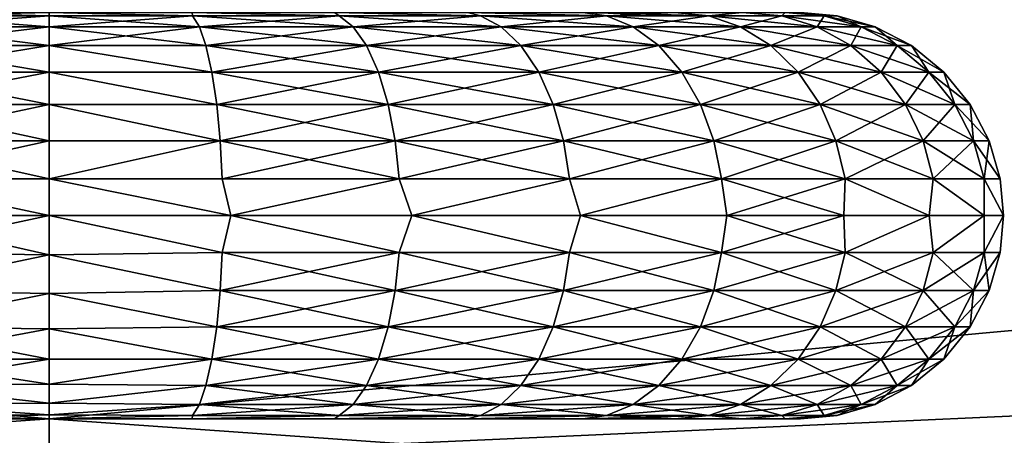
# Model space of a CAD drawing. Header units: centimetres. Extents: x 5.1 to 15.2, y -4.3 to 23.2.
# Tile 391 of 656: x 10.153 to 10.395, y -4.148 to -4.046. Entities that reach past the tile are written whole.
import ezdxf

# ---------------------------------------------------------------- set-up
doc = ezdxf.new("R2010")
doc.units = ezdxf.units.CM
doc.layers.add('199', color=7, linetype='Continuous', true_color=0x99e4b8)
doc.layers.add('204', color=7, linetype='Continuous', true_color=0x99e4b8)

msp = doc.modelspace()

# ---------------------------------------------------------------- meshes
at = {"layer": '199', "color": 7, "true_color": 0xf0f0f0}
mesh = msp.add_polyface(dxfattribs=at)
corners = [(12.85774, -3.34032, 32.523), (12.42432, -3.59317, 28.023), (12.42432, -3.59317, 32.523), (12.85775, -3.34032, 28.023), (13.26737, -3.04135, 32.523), (13.26737, -3.04135, 28.023), (13.64604, -2.69997, 32.523), (12.93983, -3.46587, 28.023), (13.36191, -3.15781, 32.523), (12.93983, -3.46587, 32.523), (13.36192, -3.15781, 28.023), (13.7521, -2.80604, 32.523), (12.85775, -3.34032, 28.023), (12.93983, -3.46587, 28.023), (12.42432, -3.59317, 28.023), (13.36192, -3.15781, 28.023), (13.26737, -3.04135, 28.023), (13.7521, -2.80604, 28.023), (13.26737, -3.04135, 32.523), (13.36191, -3.15781, 32.523), (13.64604, -2.69997, 32.523), (12.93983, -3.46587, 32.523), (12.85774, -3.34032, 32.523), (12.49322, -3.72642, 32.523), (12.86322, -3.34869, 28.223), (12.42892, -3.60206, 28.323), (12.42892, -3.60206, 28.223), (12.86322, -3.34869, 28.323), (13.27367, -3.04912, 28.223), (13.27367, -3.04912, 28.323), (13.65311, -2.70704, 28.223), (10.16, -3.01393, 28.323), (10.85146, -2.95049, 28.223), (10.16, -3.01393, 28.223), (10.85146, -2.95049, 28.323), (11.55876, -2.74713, 28.223), (11.55876, -2.74713, 28.323), (12.2394, -2.39452, 28.223), (12.2394, -2.39452, 28.323), (12.847, -1.90094, 28.223), (12.847, -1.90094, 28.323), (13.34058, -1.29333, 28.223), (13.34058, -1.29333, 28.323), (13.6932, -0.61269, 28.223), (10.85146, -2.95049, 28.223), (10.60388, -4.13395, 28.223), (10.16, -3.01393, 28.223), (11.55876, -2.74713, 28.223), (11.51928, -3.96324, 28.223), (11.97839, -3.80709, 28.223), (12.42892, -3.60206, 28.223), (12.2394, -2.39452, 28.223), (12.86322, -3.34869, 28.223), (13.27367, -3.04912, 28.223), (12.847, -1.90094, 28.223), (13.65311, -2.70704, 28.223), (13.34058, -1.29333, 28.223), (13.99518, -2.32761, 28.223), (12.847, -1.90094, 28.323), (13.99518, -2.32761, 28.323), (13.34058, -1.29333, 28.323), (13.27367, -3.04912, 28.323), (13.65311, -2.70704, 28.323), (12.2394, -2.39452, 28.323), (12.86322, -3.34869, 28.323), (12.42892, -3.60206, 28.323), (11.55876, -2.74713, 28.323), (11.97839, -3.80709, 28.323), (11.51928, -3.96324, 28.323), (10.85146, -2.95049, 28.323), (10.16, -3.01393, 28.323), (10.60388, -4.13395, 28.323)]
mesh.append_faces([[corners[k] for k in face] for face in [(0, 1, 2), (0, 3, 1), (4, 3, 0), (4, 5, 3), (6, 5, 4), (7, 8, 9), (10, 8, 7), (10, 11, 8), (12, 13, 14), (12, 15, 13), (16, 15, 12), (16, 17, 15), (18, 19, 20), (18, 21, 19), (22, 21, 18), (22, 23, 21), (24, 25, 26), (24, 27, 25), (28, 27, 24), (28, 29, 27), (30, 29, 28), (31, 32, 33), (34, 32, 31), (34, 35, 32), (36, 35, 34), (36, 37, 35), (38, 37, 36), (38, 39, 37), (40, 39, 38), (40, 41, 39), (42, 41, 40), (42, 43, 41), (44, 45, 46), (47, 48, 44), (47, 49, 48), (47, 50, 49), (51, 50, 47), (51, 52, 50), (51, 53, 52), (54, 53, 51), (54, 55, 53), (56, 57, 54), (58, 59, 60), (58, 61, 62), (63, 61, 58), (63, 64, 61), (63, 65, 64), (66, 65, 63), (66, 67, 65), (66, 68, 67), (69, 68, 66), (70, 71, 69)]], dxfattribs={"color": 7})
mesh = msp.add_polyface(dxfattribs=at)
corners = [(9.23563, -4.20912, 32.523), (10.16, -4.29393, 28.023), (10.16, -4.29393, 32.523), (8.7622, -4.09784, 28.023), (8.29008, -3.93726, 32.523), (8.29008, -3.93726, 28.023), (8.7622, -4.09784, 32.523), (9.23563, -4.20912, 28.023), (8.34529, -3.79779, 28.023), (8.7622, -4.09784, 28.023), (8.29008, -3.93726, 28.023), (8.80347, -3.95363, 28.023), (9.23563, -4.20912, 28.023), (9.26292, -4.06163, 28.023), (10.16, -4.29393, 28.023), (10.16, -4.14393, 28.023), (10.16, -4.14393, 32.523), (9.23563, -4.20912, 32.523), (10.16, -4.29393, 32.523), (9.26292, -4.06163, 32.523), (8.7622, -4.09784, 32.523), (8.80347, -3.95363, 32.523), (8.29008, -3.93726, 32.523), (8.34529, -3.79779, 32.523), (9.26292, -4.06163, 28.023), (10.16, -4.14393, 32.523), (10.16, -4.14393, 28.023), (8.80347, -3.95363, 32.523), (8.34529, -3.79779, 28.023), (8.34529, -3.79779, 32.523), (8.80347, -3.95363, 28.023), (9.26292, -4.06163, 32.523), (9.71612, -4.13395, 28.323), (10.16, -4.15393, 28.223), (10.16, -4.15393, 28.323), (8.34161, -3.80709, 28.223), (8.80072, -3.96324, 28.323), (8.34161, -3.80709, 28.323), (8.80072, -3.96324, 28.223), (9.2611, -4.07146, 28.223), (9.2611, -4.07146, 28.323), (9.71612, -4.13395, 28.223), (8.76124, -2.74713, 28.223), (8.34161, -3.80709, 28.223), (7.89108, -3.60206, 28.223), (8.80072, -3.96324, 28.223), (9.46854, -2.95049, 28.223), (9.2611, -4.07146, 28.223), (9.71612, -4.13395, 28.223), (10.16, -3.01393, 28.223), (10.16, -4.15393, 28.223), (10.16, -3.01393, 28.323), (9.71612, -4.13395, 28.323), (10.16, -4.15393, 28.323), (9.46854, -2.95049, 28.323), (9.2611, -4.07146, 28.323), (8.80072, -3.96324, 28.323), (8.76124, -2.74713, 28.323), (8.34161, -3.80709, 28.323), (7.89108, -3.60206, 28.323), (8.0806, -2.39452, 28.323), (9.46854, -2.95049, 28.223), (10.16, -3.01393, 28.323), (10.16, -3.01393, 28.223), (8.76124, -2.74713, 28.323), (8.76124, -2.74713, 28.223), (8.0806, -2.39452, 28.323), (9.46854, -2.95049, 28.323)]
mesh.append_faces([[corners[k] for k in face] for face in [(0, 1, 2), (3, 4, 5), (3, 6, 4), (7, 6, 3), (7, 0, 6), (1, 0, 7), (8, 9, 10), (11, 9, 8), (11, 12, 9), (13, 12, 11), (13, 14, 12), (15, 14, 13), (16, 17, 18), (19, 17, 16), (19, 20, 17), (21, 20, 19), (21, 22, 20), (23, 22, 21), (24, 25, 26), (27, 28, 29), (27, 30, 28), (31, 30, 27), (31, 24, 30), (25, 24, 31), (32, 33, 34), (35, 36, 37), (38, 36, 35), (39, 36, 38), (39, 40, 36), (41, 40, 39), (41, 32, 40), (33, 32, 41), (42, 43, 44), (42, 45, 43), (46, 45, 42), (46, 47, 45), (46, 48, 47), (49, 48, 46), (49, 50, 48), (51, 52, 53), (54, 52, 51), (54, 55, 52), (54, 56, 55), (57, 56, 54), (57, 58, 56), (57, 59, 58), (60, 59, 57), (61, 62, 63), (64, 65, 66), (64, 61, 65), (67, 61, 64), (62, 61, 67)]], dxfattribs={"color": 7})
mesh = msp.add_polyface(dxfattribs=at)
corners = [(11.05708, -4.06163, 32.523), (10.16, -4.14393, 28.023), (10.16, -4.14393, 32.523), (11.05708, -4.06163, 28.023), (11.51653, -3.95363, 32.523), (11.51653, -3.95363, 28.023), (11.97471, -3.79779, 32.523), (11.97471, -3.79779, 28.023), (12.42432, -3.59317, 32.523), (12.42432, -3.59317, 28.023), (11.08437, -4.20912, 28.023), (10.16, -4.29393, 32.523), (10.16, -4.29393, 28.023), (11.08437, -4.20912, 32.523), (11.55781, -4.09784, 28.023), (11.5578, -4.09784, 32.523), (12.02992, -3.93726, 32.523), (12.02992, -3.93726, 28.023), (12.49322, -3.72642, 32.523), (12.49322, -3.72642, 28.023), (12.93983, -3.46587, 32.523), (12.93983, -3.46587, 28.023), (12.49322, -3.72642, 28.023), (11.97471, -3.79779, 28.023), (12.42432, -3.59317, 28.023), (12.93983, -3.46587, 28.023), (10.16, -4.14393, 28.023), (11.08437, -4.20912, 28.023), (10.16, -4.29393, 28.023), (11.05708, -4.06163, 28.023), (11.55781, -4.09784, 28.023), (11.51653, -3.95363, 28.023), (12.02992, -3.93726, 28.023), (12.42432, -3.59317, 32.523), (12.49322, -3.72642, 32.523), (12.85774, -3.34032, 32.523), (12.02992, -3.93726, 32.523), (11.97471, -3.79779, 32.523), (11.5578, -4.09784, 32.523), (11.51653, -3.95363, 32.523), (11.08437, -4.20912, 32.523), (11.05708, -4.06163, 32.523), (10.16, -4.29393, 32.523), (10.16, -4.14393, 32.523), (10.60388, -4.13395, 28.223), (10.16, -4.15393, 28.323), (10.16, -4.15393, 28.223), (10.60388, -4.13395, 28.323), (11.0589, -4.07146, 28.223), (11.0589, -4.07146, 28.323), (11.51928, -3.96324, 28.223), (11.51928, -3.96324, 28.323), (11.97839, -3.80709, 28.223), (11.97839, -3.80709, 28.323), (12.42892, -3.60206, 28.223), (12.42892, -3.60206, 28.323), (10.16, -3.01393, 28.223), (10.60388, -4.13395, 28.223), (10.16, -4.15393, 28.223), (10.85146, -2.95049, 28.223), (11.0589, -4.07146, 28.223), (11.51928, -3.96324, 28.223), (10.85146, -2.95049, 28.323), (11.0589, -4.07146, 28.323), (11.51928, -3.96324, 28.323), (10.60388, -4.13395, 28.323), (10.16, -3.01393, 28.323), (10.16, -4.15393, 28.323)]
mesh.append_faces([[corners[k] for k in face] for face in [(0, 1, 2), (0, 3, 1), (4, 3, 0), (4, 5, 3), (6, 5, 4), (6, 7, 5), (8, 7, 6), (8, 9, 7), (10, 11, 12), (10, 13, 11), (14, 13, 10), (14, 15, 13), (14, 16, 15), (17, 16, 14), (17, 18, 16), (19, 18, 17), (19, 20, 18), (21, 20, 19), (22, 23, 24), (24, 25, 22), (26, 27, 28), (29, 27, 26), (29, 30, 27), (31, 30, 29), (31, 32, 30), (23, 32, 31), (23, 22, 32), (33, 34, 35), (33, 36, 34), (37, 36, 33), (37, 38, 36), (39, 38, 37), (39, 40, 38), (41, 40, 39), (41, 42, 40), (43, 42, 41), (44, 45, 46), (44, 47, 45), (48, 47, 44), (48, 49, 47), (50, 49, 48), (50, 51, 49), (52, 51, 50), (52, 53, 51), (54, 53, 52), (54, 55, 53), (56, 57, 58), (59, 60, 57), (59, 61, 60), (62, 63, 64), (62, 65, 63), (66, 67, 65)]], dxfattribs={"color": 7})
at = {"layer": '204', "color": 254, "true_color": 0xcad1ee}
mesh = msp.add_polyface(dxfattribs=at)
corners = [(10.16, -4.04477, 31.9289), (10.19701, -4.04744, 31.92299), (10.16, -4.04744, 31.9196), (10.19532, -4.04477, 31.93214), (10.16, -4.04393, 31.938), (10.19526, -4.04393, 31.94139), (10.23145, -4.04477, 31.94253), (10.2303, -4.04393, 31.95188), (10.26621, -4.04477, 31.96054), (10.26301, -4.04393, 31.96934), (10.29725, -4.04477, 31.98575), (10.26301, -4.04393, 32.27667), (10.26621, -4.04477, 32.28546), (10.29725, -4.04477, 32.26025), (10.2303, -4.04393, 32.29412), (10.23145, -4.04477, 32.30347), (10.19526, -4.04393, 32.30461), (10.19532, -4.04477, 32.31386), (10.16, -4.04393, 32.308), (10.16, -4.04477, 32.3171), (10.16, -4.04744, 32.3264), (10.19701, -4.04744, 32.32301), (10.23487, -4.04744, 31.93388), (10.27131, -4.04744, 31.95275), (10.27131, -4.04744, 32.29325), (10.23487, -4.04744, 32.31213), (10.23817, -4.05208, 32.32045), (10.12468, -4.04477, 32.31386), (10.16, -4.04393, 32.308), (10.12634, -4.04393, 32.30491), (10.16, -4.04477, 32.3171), (10.12299, -4.04744, 32.32301), (10.16, -4.04744, 32.3264), (10.12136, -4.05208, 32.33182), (10.16, -4.04477, 31.9289), (10.12634, -4.04393, 31.94109), (10.16, -4.04393, 31.938), (10.12299, -4.04744, 31.92299), (10.16, -4.04744, 31.9196), (10.16, -4.05208, 31.91064), (10.12468, -4.04477, 31.93214)]
mesh.append_faces([[corners[k] for k in face] for face in [(0, 1, 2), (0, 3, 1), (4, 3, 0), (5, 3, 4), (5, 6, 3), (7, 6, 5), (7, 8, 6), (9, 8, 7), (9, 10, 8), (11, 12, 13), (14, 12, 11), (14, 15, 12), (16, 15, 14), (16, 17, 15), (18, 17, 16), (19, 17, 18), (20, 17, 19), (20, 21, 17), (1, 6, 22), (6, 1, 3), (22, 8, 23), (8, 22, 6), (10, 23, 8), (24, 15, 25), (15, 24, 12), (21, 26, 25), (25, 17, 21), (17, 25, 15), (27, 28, 29), (27, 30, 28), (31, 30, 27), (31, 32, 30), (33, 32, 31), (34, 35, 36), (37, 38, 39), (40, 38, 37), (40, 34, 38), (40, 35, 34)]], dxfattribs={"color": 254})
mesh = msp.add_polyface(dxfattribs=at)
corners = [(10.29947, -4.04393, 32.17822), (10.3413, -4.04393, 32.15981), (10.3075, -4.04393, 32.1503), (10.29141, -4.04393, 31.99278), (10.29725, -4.04477, 31.98575), (10.26301, -4.04393, 31.96934), (10.32246, -4.04477, 32.01679), (10.31407, -4.04393, 32.0206), (10.33064, -4.04393, 32.05153), (10.34047, -4.04477, 32.05156), (10.3413, -4.04393, 32.08619), (10.35086, -4.04477, 32.08768), (10.345, -4.04393, 32.123), (10.3541, -4.04477, 32.123), (10.35086, -4.04477, 32.15832), (10.3413, -4.04393, 32.15981), (10.34047, -4.04477, 32.19445), (10.33064, -4.04393, 32.19447), (10.32246, -4.04477, 32.22921), (10.31407, -4.04393, 32.22541), (10.29725, -4.04477, 32.26025), (10.29141, -4.04393, 32.25322), (10.26301, -4.04393, 32.27667), (10.27131, -4.04744, 31.95275), (10.30383, -4.04744, 31.97917), (10.33025, -4.04744, 32.0117), (10.34912, -4.04744, 32.04813), (10.36001, -4.04744, 32.08599), (10.3634, -4.04744, 32.123), (10.36001, -4.04744, 32.16001), (10.34912, -4.04744, 32.19787), (10.33025, -4.04744, 32.23431), (10.30383, -4.04744, 32.26683), (10.26621, -4.04477, 32.28546), (10.27131, -4.04744, 32.29325)]
mesh.append_faces([[corners[k] for k in face] for face in [(0, 1, 2), (3, 4, 5), (3, 6, 4), (7, 6, 3), (8, 6, 7), (8, 9, 6), (10, 9, 8), (10, 11, 9), (12, 11, 10), (12, 13, 11), (12, 14, 13), (15, 14, 12), (15, 16, 14), (17, 16, 15), (17, 18, 16), (19, 18, 17), (19, 20, 18), (21, 20, 19), (22, 20, 21), (23, 4, 24), (24, 6, 25), (6, 24, 4), (25, 9, 26), (9, 25, 6), (26, 11, 27), (11, 26, 9), (27, 13, 28), (13, 27, 11), (28, 14, 29), (14, 28, 13), (29, 16, 30), (16, 29, 14), (30, 18, 31), (18, 30, 16), (31, 20, 32), (20, 31, 18), (32, 33, 34), (33, 32, 20)]], dxfattribs={"color": 254})
mesh = msp.add_polyface(dxfattribs=at)
corners = [(10.16, -4.07553, 31.89151), (10.20212, -4.07553, 31.89538), (10.16, -4.08484, 31.88884), (10.16, -4.05858, 31.90265), (10.20128, -4.06657, 31.89994), (10.16, -4.06657, 31.89615), (10.16, -4.05208, 31.91064), (10.2001, -4.05858, 31.90632), (10.16, -4.04744, 31.9196), (10.19864, -4.05208, 31.91419), (10.16, -4.05208, 32.33536), (10.19701, -4.04744, 32.32301), (10.16, -4.04744, 32.3264), (10.16, -4.05858, 32.34336), (10.2001, -4.05858, 32.33968), (10.16, -4.06657, 32.34985), (10.20128, -4.06657, 32.34607), (10.12136, -4.05208, 32.33182), (10.16, -4.05208, 32.33536), (10.16, -4.04744, 32.3264), (10.1199, -4.05858, 32.33968), (10.16, -4.05858, 32.34336), (10.11872, -4.06657, 32.34607), (10.16, -4.06657, 32.34985), (10.11788, -4.07553, 32.35062), (10.16, -4.07553, 32.35449), (10.11739, -4.08484, 32.35326), (10.16, -4.08484, 32.35717), (10.11788, -4.07553, 31.89538), (10.16, -4.08484, 31.88884), (10.11739, -4.08484, 31.89275), (10.16, -4.07553, 31.89151), (10.11872, -4.06657, 31.89994), (10.16, -4.06657, 31.89615), (10.1199, -4.05858, 31.90632), (10.16, -4.05858, 31.90265), (10.12136, -4.05208, 31.91419), (10.16, -4.05208, 31.91064), (10.12299, -4.04744, 31.92299), (10.07479, -4.07553, 32.33824), (10.0765, -4.06657, 32.33392), (10.07889, -4.05858, 32.32788), (10.08183, -4.05208, 32.32045), (10.08513, -4.04744, 32.31213), (10.0738, -4.08484, 31.90528), (10.07479, -4.07553, 31.90776), (10.0765, -4.06657, 31.91208), (10.07889, -4.05858, 31.91812), (10.08183, -4.05208, 31.92555)]
mesh.append_faces([[corners[k] for k in face] for face in [(0, 1, 2), (3, 4, 5), (6, 7, 3), (8, 9, 6), (10, 11, 12), (13, 14, 10), (15, 16, 13), (17, 18, 19), (20, 18, 17), (20, 21, 18), (22, 21, 20), (22, 23, 21), (24, 23, 22), (24, 25, 23), (26, 25, 24), (26, 27, 25), (28, 29, 30), (28, 31, 29), (32, 31, 28), (32, 33, 31), (34, 33, 32), (34, 35, 33), (36, 35, 34), (36, 37, 35), (38, 37, 36), (39, 26, 24), (40, 24, 22), (41, 22, 20), (20, 42, 41), (42, 20, 17), (17, 43, 42), (44, 28, 30), (45, 32, 28), (46, 34, 32), (34, 46, 47), (47, 36, 34), (36, 47, 48), (48, 38, 36)]], dxfattribs={"color": 254})
mesh = msp.add_polyface(dxfattribs=at)
corners = [(10.16, -4.08484, 31.88884), (10.20212, -4.07553, 31.89538), (10.20261, -4.08484, 31.89275), (10.16, -4.06657, 31.89615), (10.16, -4.07553, 31.89151), (10.20128, -4.06657, 31.89994), (10.16, -4.05858, 31.90265), (10.2001, -4.05858, 31.90632), (10.16, -4.05208, 31.91064), (10.19864, -4.05208, 31.91419), (10.16, -4.04744, 31.9196), (10.19701, -4.04744, 31.92299), (10.16, -4.05208, 32.33536), (10.19864, -4.05208, 32.33182), (10.19701, -4.04744, 32.32301), (10.2001, -4.05858, 32.33968), (10.16, -4.05858, 32.34336), (10.20128, -4.06657, 32.34607), (10.16, -4.06657, 32.34985), (10.20212, -4.07553, 32.35062), (10.16, -4.07553, 32.35449), (10.16, -4.08484, 32.35717), (10.20261, -4.08484, 32.35326), (10.24521, -4.07553, 31.90776), (10.24619, -4.08484, 31.90528), (10.2435, -4.06657, 31.91208), (10.24111, -4.05858, 31.91812), (10.23817, -4.05208, 31.92555), (10.23487, -4.04744, 31.93388), (10.28058, -4.05858, 31.93856), (10.27621, -4.05208, 31.94526), (10.27131, -4.04744, 31.95275), (10.28413, -4.06657, 32.31287), (10.24111, -4.05858, 32.32788), (10.2435, -4.06657, 32.33392), (10.28058, -4.05858, 32.30744), (10.23817, -4.05208, 32.32045), (10.27621, -4.05208, 32.30075), (10.23487, -4.04744, 32.31213), (10.24619, -4.08484, 32.34072), (10.24521, -4.07553, 32.33824)]
mesh.append_faces([[corners[k] for k in face] for face in [(0, 1, 2), (3, 1, 4), (3, 5, 1), (6, 7, 5), (8, 9, 7), (10, 11, 9), (12, 13, 14), (12, 15, 13), (16, 17, 15), (18, 19, 17), (20, 19, 18), (21, 19, 20), (21, 22, 19), (2, 23, 24), (23, 2, 1), (1, 25, 23), (25, 1, 5), (5, 26, 25), (26, 5, 7), (7, 27, 26), (27, 7, 9), (9, 28, 27), (28, 9, 11), (29, 25, 26), (30, 26, 27), (31, 27, 28), (32, 33, 34), (35, 36, 33), (37, 38, 36), (39, 19, 22), (19, 39, 40), (40, 17, 19), (17, 40, 34), (34, 15, 17), (15, 34, 33), (33, 13, 15), (13, 33, 36), (36, 14, 13)]], dxfattribs={"color": 254})
mesh = msp.add_polyface(dxfattribs=at)
corners = [(10.24619, -4.08484, 31.90528), (10.28667, -4.07553, 31.92924), (10.28814, -4.08484, 31.92701), (10.24521, -4.07553, 31.90776), (10.28413, -4.06657, 31.93313), (10.2435, -4.06657, 31.91208), (10.28058, -4.05858, 31.93856), (10.32369, -4.07553, 31.95931), (10.32558, -4.08484, 31.95742), (10.32041, -4.06657, 31.96259), (10.31581, -4.05858, 31.96719), (10.24111, -4.05858, 31.91812), (10.27621, -4.05208, 31.94526), (10.23817, -4.05208, 31.92555), (10.27131, -4.04744, 31.95275), (10.31016, -4.05208, 31.97284), (10.30383, -4.04744, 31.97917), (10.33774, -4.05208, 32.00679), (10.33025, -4.04744, 32.0117), (10.34444, -4.05858, 32.24358), (10.31016, -4.05208, 32.27316), (10.31581, -4.05858, 32.27882), (10.33774, -4.05208, 32.23921), (10.30383, -4.04744, 32.26683), (10.32558, -4.08484, 32.28858), (10.28667, -4.07553, 32.31676), (10.28814, -4.08484, 32.319), (10.32369, -4.07553, 32.28669), (10.28413, -4.06657, 32.31287), (10.32041, -4.06657, 32.28341), (10.28058, -4.05858, 32.30744), (10.24521, -4.07553, 32.33824), (10.24619, -4.08484, 32.34072), (10.2435, -4.06657, 32.33392), (10.24111, -4.05858, 32.32788), (10.27621, -4.05208, 32.30075), (10.27131, -4.04744, 32.29325), (10.23817, -4.05208, 32.32045), (10.23487, -4.04744, 32.31213)]
mesh.append_faces([[corners[k] for k in face] for face in [(0, 1, 2), (1, 0, 3), (3, 4, 1), (4, 3, 5), (5, 6, 4), (2, 7, 8), (7, 2, 1), (1, 9, 7), (9, 1, 4), (4, 10, 9), (10, 4, 6), (11, 12, 6), (13, 14, 12), (6, 15, 10), (15, 6, 12), (12, 16, 15), (16, 12, 14), (17, 10, 15), (18, 15, 16), (19, 20, 21), (22, 23, 20), (24, 25, 26), (25, 24, 27), (27, 28, 25), (28, 27, 29), (29, 30, 28), (30, 29, 21), (26, 31, 32), (31, 26, 25), (25, 33, 31), (33, 25, 28), (34, 28, 30), (21, 35, 30), (35, 21, 20), (20, 36, 35), (36, 20, 23), (37, 30, 35), (38, 35, 36)]], dxfattribs={"color": 254})
mesh = msp.add_polyface(dxfattribs=at)
corners = [(10.32558, -4.08484, 31.95742), (10.35375, -4.07553, 31.99633), (10.356, -4.08484, 31.99486), (10.32369, -4.07553, 31.95931), (10.34987, -4.06657, 31.99887), (10.32041, -4.06657, 31.96259), (10.34444, -4.05858, 32.00242), (10.31581, -4.05858, 31.96719), (10.37524, -4.07553, 32.03779), (10.37092, -4.06657, 32.0395), (10.36488, -4.05858, 32.04189), (10.33774, -4.05208, 32.00679), (10.31016, -4.05208, 31.97284), (10.33025, -4.04744, 32.0117), (10.35745, -4.05208, 32.04483), (10.34912, -4.04744, 32.04813), (10.36882, -4.05208, 32.08436), (10.36001, -4.04744, 32.08599), (10.3634, -4.04744, 32.123), (10.36882, -4.05208, 32.16164), (10.34912, -4.04744, 32.19787), (10.35745, -4.05208, 32.20117), (10.36001, -4.04744, 32.16001), (10.37772, -4.08484, 32.20919), (10.35376, -4.07553, 32.24968), (10.356, -4.08484, 32.25114), (10.37524, -4.07553, 32.20821), (10.34987, -4.06657, 32.24714), (10.37092, -4.06657, 32.2065), (10.34444, -4.05858, 32.24358), (10.36488, -4.05858, 32.20411), (10.32369, -4.07553, 32.28669), (10.32558, -4.08484, 32.28858), (10.32041, -4.06657, 32.28341), (10.31581, -4.05858, 32.27882), (10.33774, -4.05208, 32.23921), (10.33025, -4.04744, 32.23431), (10.31016, -4.05208, 32.27316), (10.30383, -4.04744, 32.26683)]
mesh.append_faces([[corners[k] for k in face] for face in [(0, 1, 2), (1, 0, 3), (3, 4, 1), (4, 3, 5), (5, 6, 4), (6, 5, 7), (8, 2, 1), (9, 1, 4), (4, 10, 9), (10, 4, 6), (7, 11, 6), (12, 13, 11), (6, 14, 10), (14, 6, 11), (11, 15, 14), (15, 11, 13), (16, 10, 14), (14, 17, 16), (17, 14, 15), (18, 16, 17), (19, 20, 21), (20, 19, 22), (23, 24, 25), (26, 27, 24), (28, 29, 27), (29, 28, 30), (25, 31, 32), (31, 25, 24), (24, 33, 31), (33, 24, 27), (27, 34, 33), (34, 27, 29), (30, 35, 29), (35, 30, 21), (21, 36, 35), (36, 21, 20), (37, 29, 35), (38, 35, 36)]], dxfattribs={"color": 254})
mesh = msp.add_polyface(dxfattribs=at)
corners = [(10.356, -4.08484, 31.99486), (10.37524, -4.07553, 32.03779), (10.37772, -4.08484, 32.0368), (10.35375, -4.07553, 31.99633), (10.37092, -4.06657, 32.0395), (10.38762, -4.07553, 32.08088), (10.39026, -4.08484, 32.08039), (10.38306, -4.06657, 32.08172), (10.37668, -4.05858, 32.0829), (10.36488, -4.05858, 32.04189), (10.39149, -4.07553, 32.123), (10.39417, -4.08484, 32.123), (10.38685, -4.06657, 32.123), (10.38035, -4.05858, 32.123), (10.36882, -4.05208, 32.08436), (10.37236, -4.05208, 32.123), (10.3634, -4.04744, 32.123), (10.38762, -4.07553, 32.16512), (10.39026, -4.08484, 32.16561), (10.38306, -4.06657, 32.16428), (10.37668, -4.05858, 32.1631), (10.37524, -4.07553, 32.20821), (10.37772, -4.08484, 32.20919), (10.37092, -4.06657, 32.2065), (10.36488, -4.05858, 32.20411), (10.36882, -4.05208, 32.16164), (10.36001, -4.04744, 32.16001), (10.35745, -4.05208, 32.20117), (10.35376, -4.07553, 32.24968), (10.34987, -4.06657, 32.24714)]
mesh.append_faces([[corners[k] for k in face] for face in [(0, 1, 2), (3, 4, 1), (2, 5, 6), (5, 2, 1), (1, 7, 5), (7, 1, 4), (4, 8, 7), (8, 4, 9), (6, 10, 11), (10, 6, 5), (5, 12, 10), (12, 5, 7), (7, 13, 12), (13, 7, 8), (9, 14, 8), (8, 15, 13), (15, 8, 14), (14, 16, 15), (11, 17, 18), (17, 11, 10), (10, 19, 17), (19, 10, 12), (12, 20, 19), (20, 12, 13), (18, 21, 22), (21, 18, 17), (17, 23, 21), (23, 17, 19), (19, 24, 23), (24, 19, 20), (13, 25, 20), (25, 13, 15), (15, 26, 25), (26, 15, 16), (20, 27, 24), (27, 20, 25), (28, 22, 21), (29, 21, 23)]], dxfattribs={"color": 254})
mesh = msp.add_polyface(dxfattribs=at)
corners = [(9.98799, -4.14393, 32.1911), (10.26301, -4.14393, 32.27667), (10.00516, -4.14393, 32.22424), (9.97809, -4.14393, 32.15667), (9.975, -4.14393, 32.123), (10.29141, -4.14393, 32.25322), (9.97809, -4.14393, 32.08934), (10.31407, -4.14393, 32.22541), (10.0738, -4.08484, 32.34072), (10.0735, -4.09393, 32.3415), (10.11724, -4.09393, 32.35408), (10.03186, -4.08484, 32.319), (10.0738, -4.08484, 31.90528), (10.0735, -4.09393, 31.9045), (10.03141, -4.09393, 31.92631), (10.11739, -4.08484, 31.89275), (10.05877, -4.14393, 31.96816), (10.08855, -4.1431, 31.94253), (10.0919, -4.14393, 31.95099), (10.05379, -4.1431, 31.96054), (10.0919, -4.14393, 32.29501), (10.05379, -4.1431, 32.28546), (10.05877, -4.14393, 32.27784), (10.08855, -4.1431, 32.30347), (10.0735, -4.09393, 32.3415), (10.0738, -4.10303, 32.34072), (10.11739, -4.10303, 32.35326), (10.03141, -4.09393, 32.31969), (10.0735, -4.09393, 31.9045), (10.0738, -4.10303, 31.90528), (10.03186, -4.10303, 31.92701), (10.11724, -4.09393, 31.89192), (10.11788, -4.11234, 32.35062), (10.07479, -4.11234, 32.33824), (10.04869, -4.14042, 32.29325), (10.08513, -4.14042, 32.31213), (10.04379, -4.13578, 32.30075), (10.08183, -4.13578, 32.32045), (10.03942, -4.12929, 32.30744), (10.07889, -4.12929, 32.32788), (10.03587, -4.12129, 32.31287), (10.0765, -4.12129, 32.33392), (10.03333, -4.11234, 32.31676), (10.03186, -4.10303, 32.319), (10.08513, -4.14042, 31.93388), (10.04869, -4.14042, 31.95275), (10.08183, -4.13578, 31.92555), (10.04379, -4.13578, 31.94526), (10.07889, -4.12929, 31.91812), (10.03942, -4.12929, 31.93856), (10.0765, -4.12129, 31.91208), (10.03587, -4.12129, 31.93313), (10.07479, -4.11234, 31.90776), (10.03333, -4.11234, 31.92924), (10.11788, -4.11234, 31.89538), (10.11739, -4.10303, 31.89275)]
mesh.append_faces([[corners[k] for k in face] for face in [(0, 1, 2), (3, 1, 0), (4, 5, 3), (6, 7, 4), (8, 9, 10), (11, 9, 8), (12, 13, 14), (15, 13, 12), (16, 17, 18), (16, 19, 17), (20, 21, 22), (20, 23, 21), (24, 25, 26), (27, 25, 24), (28, 29, 30), (31, 29, 28), (32, 25, 33), (23, 34, 21), (34, 23, 35), (35, 36, 34), (36, 35, 37), (37, 38, 36), (38, 37, 39), (39, 40, 38), (40, 39, 41), (42, 41, 33), (43, 33, 25), (19, 44, 17), (44, 19, 45), (45, 46, 44), (46, 45, 47), (47, 48, 46), (48, 47, 49), (49, 50, 48), (51, 52, 50), (53, 29, 52), (54, 50, 52), (55, 52, 29)]], dxfattribs={"color": 254})
mesh = msp.add_polyface(dxfattribs=at)
corners = [(10.23145, -4.1431, 32.30347), (10.19526, -4.14393, 32.30461), (10.2303, -4.14393, 32.29412), (10.19532, -4.1431, 32.31386), (10.24619, -4.10303, 32.34072), (10.20478, -4.09393, 32.35369), (10.20261, -4.10303, 32.35326), (10.24931, -4.09393, 32.34037), (10.20261, -4.10303, 31.89275), (10.20478, -4.09393, 31.89231), (10.24619, -4.10303, 31.90528), (10.23145, -4.1431, 31.94253), (10.19526, -4.14393, 31.94139), (10.19532, -4.1431, 31.93214), (10.2303, -4.14393, 31.95188), (10.23487, -4.14042, 31.93388), (10.19701, -4.14042, 31.92299), (10.23817, -4.13578, 31.92555), (10.19864, -4.13578, 31.91419), (10.24111, -4.12929, 31.91812), (10.2001, -4.12929, 31.90632), (10.2435, -4.12129, 31.91208), (10.20128, -4.12129, 31.89994), (10.24521, -4.11234, 31.90776), (10.20212, -4.11234, 31.89538), (10.19701, -4.14042, 32.32301), (10.23487, -4.14042, 32.31213), (10.19864, -4.13578, 32.33182), (10.23817, -4.13578, 32.32045), (10.2001, -4.12929, 32.33968), (10.24111, -4.12929, 32.32788), (10.20128, -4.12129, 32.34607), (10.2435, -4.12129, 32.33392), (10.20212, -4.11234, 32.35062), (10.24521, -4.11234, 32.33824), (10.20478, -4.09393, 31.89231), (10.20261, -4.08484, 31.89275), (10.24619, -4.08484, 31.90528), (10.20478, -4.09393, 32.35369), (10.24619, -4.08484, 32.34072), (10.20261, -4.08484, 32.35326), (10.16, -4.14393, 32.308), (10.2303, -4.14393, 32.29412), (10.19526, -4.14393, 32.30461), (10.12634, -4.14393, 32.30491), (10.26301, -4.14393, 32.27667), (9.975, -4.14393, 32.123), (10.31407, -4.14393, 32.22541), (10.29141, -4.14393, 32.25322), (10.16, -4.14393, 31.938), (10.12634, -4.14393, 31.94109), (10.19526, -4.14393, 31.94139)]
mesh.append_faces([[corners[k] for k in face] for face in [(0, 1, 2), (3, 1, 0), (4, 5, 6), (4, 7, 5), (8, 9, 10), (11, 12, 13), (11, 14, 12), (13, 15, 11), (15, 13, 16), (16, 17, 15), (17, 16, 18), (18, 19, 17), (19, 18, 20), (20, 21, 19), (21, 20, 22), (22, 23, 21), (23, 22, 24), (24, 10, 23), (10, 24, 8), (0, 25, 3), (25, 0, 26), (26, 27, 25), (27, 26, 28), (28, 29, 27), (29, 28, 30), (30, 31, 29), (31, 30, 32), (32, 33, 31), (33, 32, 34), (34, 6, 33), (6, 34, 4), (35, 36, 37), (38, 39, 40), (41, 42, 43), (44, 45, 42), (46, 47, 48), (49, 47, 50), (51, 47, 49)]], dxfattribs={"color": 254})
mesh = msp.add_polyface(dxfattribs=at)
corners = [(10.02919, -4.14393, 32.25381), (10.26301, -4.14393, 32.27667), (10.05877, -4.14393, 32.27784), (10.00516, -4.14393, 32.22424), (9.98799, -4.14393, 32.0549), (10.31407, -4.14393, 32.22541), (9.97809, -4.14393, 32.08934), (10.00516, -4.14393, 32.02177), (10.02919, -4.14393, 31.99219), (10.11739, -4.08484, 32.35326), (10.11724, -4.09393, 32.35408), (10.16, -4.09393, 32.358), (10.0738, -4.08484, 32.34072), (10.11739, -4.08484, 31.89275), (10.11724, -4.09393, 31.89192), (10.0735, -4.09393, 31.9045), (10.16, -4.09393, 31.888), (10.0738, -4.10303, 31.90528), (10.11724, -4.09393, 31.89192), (10.11739, -4.10303, 31.89275), (10.16, -4.09393, 31.888), (10.0919, -4.14393, 31.95099), (10.12468, -4.1431, 31.93214), (10.12634, -4.14393, 31.94109), (10.08855, -4.1431, 31.94253), (10.12634, -4.14393, 32.30491), (10.08855, -4.1431, 32.30347), (10.0919, -4.14393, 32.29501), (10.12468, -4.1431, 32.31386), (10.11724, -4.09393, 32.35408), (10.11739, -4.10303, 32.35326), (10.16, -4.10359, 32.35706), (10.0735, -4.09393, 32.3415), (10.08513, -4.14042, 32.31213), (10.12299, -4.14042, 32.32301), (10.08183, -4.13578, 32.32045), (10.12136, -4.13578, 32.33182), (10.07889, -4.12929, 32.32788), (10.1199, -4.12929, 32.33968), (10.0765, -4.12129, 32.33392), (10.11872, -4.12129, 32.34607), (10.07479, -4.11234, 32.33824), (10.11788, -4.11234, 32.35062), (10.0738, -4.10303, 32.34072), (10.12299, -4.14042, 31.92299), (10.08513, -4.14042, 31.93388), (10.12136, -4.13578, 31.91419), (10.08183, -4.13578, 31.92555), (10.1199, -4.12929, 31.90632), (10.07889, -4.12929, 31.91812), (10.11872, -4.12129, 31.89994), (10.0765, -4.12129, 31.91208), (10.11788, -4.11234, 31.89538), (10.07479, -4.11234, 31.90776)]
mesh.append_faces([[corners[k] for k in face] for face in [(0, 1, 2), (3, 1, 0), (4, 5, 6), (7, 5, 4), (8, 5, 7), (9, 10, 11), (12, 10, 9), (13, 14, 15), (13, 16, 14), (17, 18, 19), (20, 19, 18), (21, 22, 23), (21, 24, 22), (25, 26, 27), (25, 28, 26), (29, 30, 31), (32, 30, 29), (28, 33, 26), (33, 28, 34), (34, 35, 33), (35, 34, 36), (36, 37, 35), (37, 36, 38), (38, 39, 37), (39, 38, 40), (40, 41, 39), (41, 40, 42), (43, 42, 30), (24, 44, 22), (44, 24, 45), (45, 46, 44), (46, 45, 47), (47, 48, 46), (48, 47, 49), (49, 50, 48), (50, 49, 51), (51, 52, 50), (53, 19, 52)]], dxfattribs={"color": 254})
mesh = msp.add_polyface(dxfattribs=at)
corners = [(10.19532, -4.1431, 32.31386), (10.16, -4.14393, 32.308), (10.19526, -4.14393, 32.30461), (10.19701, -4.14042, 32.32301), (10.16, -4.14299, 32.31766), (10.16, -4.14013, 32.32714), (10.19864, -4.13578, 32.33182), (10.16, -4.13545, 32.33586), (10.2001, -4.12929, 32.33968), (10.16, -4.12929, 32.34336), (10.16, -4.12179, 32.34952), (10.20128, -4.12129, 32.34607), (10.16, -4.11307, 32.35419), (10.20212, -4.11234, 32.35062), (10.16, -4.10359, 32.35706), (10.20261, -4.10303, 32.35326), (10.16, -4.09393, 32.358), (10.20478, -4.09393, 32.35369), (10.20261, -4.10303, 31.89275), (10.16, -4.09393, 31.888), (10.20478, -4.09393, 31.89231), (10.16, -4.10359, 31.88894), (10.20212, -4.11234, 31.89538), (10.16, -4.11307, 31.89181), (10.20128, -4.12129, 31.89994), (10.16, -4.12179, 31.89648), (10.2001, -4.12929, 31.90632), (10.16, -4.12929, 31.90265), (10.16, -4.13545, 31.91014), (10.19864, -4.13578, 31.91419), (10.16, -4.14013, 31.91887), (10.19701, -4.14042, 31.92299), (10.16, -4.14299, 31.92834), (10.19532, -4.1431, 31.93214), (10.19526, -4.14393, 31.94139), (10.16, -4.14393, 31.938), (10.20478, -4.09393, 32.35369), (10.16, -4.08484, 32.35717), (10.16, -4.09393, 32.358), (10.16, -4.08484, 31.88884), (10.20478, -4.09393, 31.89231), (10.16, -4.09393, 31.888), (10.20261, -4.08484, 31.89275), (10.20261, -4.08484, 32.35326), (10.12634, -4.14393, 32.30491), (10.2303, -4.14393, 32.29412), (10.16, -4.14393, 32.308), (9.97809, -4.14393, 32.15667), (10.29141, -4.14393, 32.25322), (10.26301, -4.14393, 32.27667), (10.12634, -4.14393, 31.94109), (10.31407, -4.14393, 32.22541), (10.0919, -4.14393, 31.95099)]
mesh.append_faces([[corners[k] for k in face] for face in [(0, 1, 2), (3, 4, 0), (3, 5, 4), (6, 5, 3), (6, 7, 5), (8, 7, 6), (8, 9, 7), (8, 10, 9), (11, 10, 8), (11, 12, 10), (13, 12, 11), (13, 14, 12), (15, 14, 13), (15, 16, 14), (15, 17, 16), (18, 19, 20), (18, 21, 19), (22, 21, 18), (22, 23, 21), (24, 23, 22), (24, 25, 23), (26, 25, 24), (26, 27, 25), (26, 28, 27), (29, 28, 26), (29, 30, 28), (31, 30, 29), (31, 32, 30), (33, 32, 31), (33, 34, 35), (36, 37, 38), (39, 40, 41), (39, 42, 40), (36, 43, 37), (44, 45, 46), (47, 48, 49), (50, 51, 52)]], dxfattribs={"color": 254})
mesh = msp.add_polyface(dxfattribs=at)
corners = [(10.19532, -4.1431, 32.31386), (10.16, -4.14299, 32.31766), (10.16, -4.14393, 32.308), (10.19532, -4.1431, 31.93214), (10.16, -4.14393, 31.938), (10.16, -4.14299, 31.92834), (10.0919, -4.14393, 32.29501), (10.26301, -4.14393, 32.27667), (10.12634, -4.14393, 32.30491), (10.05877, -4.14393, 32.27784), (10.05877, -4.14393, 31.96816), (10.31407, -4.14393, 32.22541), (10.02919, -4.14393, 31.99219), (10.0919, -4.14393, 31.95099), (10.11739, -4.08484, 32.35326), (10.16, -4.09393, 32.358), (10.16, -4.08484, 32.35717), (10.11739, -4.08484, 31.89275), (10.16, -4.08484, 31.88884), (10.16, -4.09393, 31.888), (10.11724, -4.09393, 32.35408), (10.16, -4.10359, 32.35706), (10.16, -4.09393, 32.358), (10.12634, -4.14393, 31.94109), (10.16, -4.14299, 31.92834), (10.16, -4.14393, 31.938), (10.16, -4.10359, 31.88894), (10.11739, -4.10303, 31.89275), (10.16, -4.09393, 31.888), (10.11788, -4.11234, 31.89538), (10.16, -4.11307, 31.89181), (10.11872, -4.12129, 31.89994), (10.16, -4.12179, 31.89648), (10.1199, -4.12929, 31.90632), (10.16, -4.12929, 31.90265), (10.12136, -4.13578, 31.91419), (10.16, -4.13545, 31.91014), (10.16, -4.14013, 31.91887), (10.12299, -4.14042, 31.92299), (10.12468, -4.1431, 31.93214), (10.16, -4.14393, 32.308), (10.12468, -4.1431, 32.31386), (10.12634, -4.14393, 32.30491), (10.16, -4.14299, 32.31766), (10.12299, -4.14042, 32.32301), (10.16, -4.14013, 32.32714), (10.12136, -4.13578, 32.33182), (10.16, -4.13545, 32.33586), (10.1199, -4.12929, 32.33968), (10.16, -4.12929, 32.34336), (10.11872, -4.12129, 32.34607), (10.16, -4.12179, 32.34952), (10.16, -4.11307, 32.35419), (10.11788, -4.11234, 32.35062), (10.11739, -4.10303, 32.35326)]
mesh.append_faces([[corners[k] for k in face] for face in [(0, 1, 2), (3, 4, 5), (6, 7, 8), (9, 7, 6), (10, 11, 12), (13, 11, 10), (14, 15, 16), (17, 18, 19), (20, 21, 22), (23, 24, 25), (26, 27, 28), (26, 29, 27), (30, 29, 26), (30, 31, 29), (32, 31, 30), (32, 33, 31), (34, 33, 32), (34, 35, 33), (36, 35, 34), (37, 35, 36), (37, 38, 35), (24, 38, 37), (24, 39, 38), (23, 39, 24), (40, 41, 42), (43, 41, 40), (43, 44, 41), (45, 44, 43), (45, 46, 44), (47, 46, 45), (47, 48, 46), (49, 48, 47), (49, 50, 48), (51, 50, 49), (52, 50, 51), (52, 53, 50), (21, 53, 52), (21, 54, 53)]], dxfattribs={"color": 254})
mesh = msp.add_polyface(dxfattribs=at)
corners = [(10.26621, -4.1431, 32.28546), (10.26301, -4.14393, 32.27667), (10.29725, -4.1431, 32.26025), (10.2303, -4.14393, 32.29412), (10.23145, -4.1431, 32.30347), (10.28814, -4.10303, 32.319), (10.24931, -4.09393, 32.34037), (10.24619, -4.10303, 32.34072), (10.24619, -4.10303, 31.90528), (10.24931, -4.09393, 31.90563), (10.28814, -4.10303, 31.92701), (10.20478, -4.09393, 31.89231), (10.26621, -4.1431, 31.96054), (10.2303, -4.14393, 31.95188), (10.23145, -4.1431, 31.94253), (10.26301, -4.14393, 31.96934), (10.27131, -4.14042, 31.95275), (10.23487, -4.14042, 31.93388), (10.27621, -4.13578, 31.94526), (10.23817, -4.13578, 31.92555), (10.28058, -4.12929, 31.93856), (10.24111, -4.12929, 31.91812), (10.28413, -4.12129, 31.93313), (10.2435, -4.12129, 31.91208), (10.28667, -4.11234, 31.92924), (10.24521, -4.11234, 31.90776), (10.23487, -4.14042, 32.31213), (10.27131, -4.14042, 32.29325), (10.23817, -4.13578, 32.32045), (10.27621, -4.13578, 32.30075), (10.24111, -4.12929, 32.32788), (10.28058, -4.12929, 32.30744), (10.2435, -4.12129, 32.33392), (10.28413, -4.12129, 32.31287), (10.24521, -4.11234, 32.33824), (10.28667, -4.11234, 32.31676), (10.24931, -4.09393, 31.90563), (10.24619, -4.08484, 31.90528), (10.28814, -4.08484, 31.92701), (10.20478, -4.09393, 31.89231), (10.24931, -4.09393, 32.34037), (10.24619, -4.08484, 32.34072), (10.20478, -4.09393, 32.35369), (10.28814, -4.08484, 32.319), (10.2303, -4.14393, 31.95188), (10.31407, -4.14393, 32.22541), (10.19526, -4.14393, 31.94139), (10.26301, -4.14393, 31.96934)]
mesh.append_faces([[corners[k] for k in face] for face in [(0, 1, 2), (0, 3, 1), (4, 3, 0), (5, 6, 7), (8, 9, 10), (8, 11, 9), (12, 13, 14), (12, 15, 13), (14, 16, 12), (16, 14, 17), (17, 18, 16), (18, 17, 19), (19, 20, 18), (20, 19, 21), (21, 22, 20), (22, 21, 23), (23, 24, 22), (24, 23, 25), (25, 10, 24), (10, 25, 8), (0, 26, 4), (26, 0, 27), (27, 28, 26), (28, 27, 29), (29, 30, 28), (30, 29, 31), (31, 32, 30), (32, 31, 33), (33, 34, 32), (34, 33, 35), (35, 7, 34), (7, 35, 5), (36, 37, 38), (39, 37, 36), (40, 41, 42), (40, 43, 41), (44, 45, 46), (47, 45, 44)]], dxfattribs={"color": 254})
mesh = msp.add_polyface(dxfattribs=at)
corners = [(10.29725, -4.1431, 32.26025), (10.29141, -4.14393, 32.25322), (10.31407, -4.14393, 32.22541), (10.26301, -4.14393, 32.27667), (10.28814, -4.10303, 32.319), (10.29085, -4.09393, 32.3182), (10.24931, -4.09393, 32.34037), (10.32558, -4.10303, 32.28858), (10.28814, -4.10303, 31.92701), (10.29085, -4.09393, 31.9278), (10.32558, -4.10303, 31.95742), (10.24931, -4.09393, 31.90563), (10.29725, -4.1431, 31.98575), (10.26301, -4.14393, 31.96934), (10.26621, -4.1431, 31.96054), (10.29141, -4.14393, 31.99278), (10.32246, -4.1431, 32.01679), (10.31407, -4.14393, 32.0206), (10.30383, -4.14042, 31.97917), (10.27131, -4.14042, 31.95275), (10.31016, -4.13578, 31.97284), (10.27621, -4.13578, 31.94526), (10.31581, -4.12929, 31.96719), (10.28058, -4.12929, 31.93856), (10.32041, -4.12129, 31.96259), (10.28413, -4.12129, 31.93313), (10.32369, -4.11234, 31.95931), (10.28667, -4.11234, 31.92924), (10.32246, -4.1431, 32.22921), (10.30383, -4.14042, 32.26683), (10.27131, -4.14042, 32.29325), (10.26621, -4.1431, 32.28546), (10.27621, -4.13578, 32.30075), (10.31016, -4.13578, 32.27316), (10.28058, -4.12929, 32.30744), (10.31581, -4.12929, 32.27882), (10.28413, -4.12129, 32.31287), (10.32041, -4.12129, 32.28341), (10.28667, -4.11234, 32.31676), (10.32369, -4.11234, 32.28669), (10.29085, -4.09393, 31.9278), (10.28814, -4.08484, 31.92701), (10.32558, -4.08484, 31.95742), (10.24931, -4.09393, 31.90563), (10.29085, -4.09393, 32.3182), (10.28814, -4.08484, 32.319), (10.24931, -4.09393, 32.34037), (10.32558, -4.08484, 32.28858), (10.29141, -4.14393, 31.99278), (10.31407, -4.14393, 32.22541), (10.26301, -4.14393, 31.96934), (10.31407, -4.14393, 32.0206)]
mesh.append_faces([[corners[k] for k in face] for face in [(0, 1, 2), (0, 3, 1), (4, 5, 6), (7, 5, 4), (8, 9, 10), (8, 11, 9), (12, 13, 14), (12, 15, 13), (16, 15, 12), (16, 17, 15), (14, 18, 12), (18, 14, 19), (19, 20, 18), (20, 19, 21), (21, 22, 20), (22, 21, 23), (23, 24, 22), (24, 23, 25), (25, 26, 24), (26, 25, 27), (10, 27, 8), (28, 29, 0), (0, 30, 31), (30, 0, 29), (29, 32, 30), (32, 29, 33), (33, 34, 32), (34, 33, 35), (35, 36, 34), (36, 35, 37), (37, 38, 36), (39, 4, 38), (40, 41, 42), (43, 41, 40), (44, 45, 46), (44, 47, 45), (48, 49, 50), (51, 49, 48)]], dxfattribs={"color": 254})
mesh = msp.add_polyface(dxfattribs=at)
corners = [(10.32558, -4.10303, 32.28858), (10.32693, -4.09393, 32.28841), (10.29085, -4.09393, 32.3182), (10.356, -4.10303, 32.25114), (10.35571, -4.09393, 32.25308), (10.32558, -4.10303, 31.95742), (10.35571, -4.09393, 31.99292), (10.356, -4.10303, 31.99486), (10.32693, -4.09393, 31.95759), (10.29085, -4.09393, 31.9278), (10.28667, -4.11234, 31.92924), (10.32369, -4.11234, 31.95931), (10.31016, -4.13578, 31.97284), (10.34444, -4.12929, 32.00242), (10.33774, -4.13578, 32.00679), (10.31581, -4.12929, 31.96719), (10.36488, -4.12929, 32.04189), (10.35745, -4.13578, 32.04483), (10.34987, -4.12129, 31.99887), (10.32041, -4.12129, 31.96259), (10.35375, -4.11234, 31.99633), (10.37092, -4.12129, 32.0395), (10.35745, -4.13578, 32.20117), (10.34444, -4.12929, 32.24358), (10.33774, -4.13578, 32.23921), (10.36488, -4.12929, 32.20411), (10.31016, -4.13578, 32.27316), (10.33025, -4.14042, 32.23431), (10.31581, -4.12929, 32.27882), (10.34987, -4.12129, 32.24714), (10.32041, -4.12129, 32.28341), (10.32369, -4.11234, 32.28669), (10.35376, -4.11234, 32.24968), (10.28667, -4.11234, 32.31676), (10.28814, -4.10303, 32.319), (10.35571, -4.09393, 31.99292), (10.32558, -4.08484, 31.95742), (10.356, -4.08484, 31.99486), (10.32693, -4.09393, 31.95759), (10.29085, -4.09393, 31.9278), (10.32693, -4.09393, 32.28841), (10.32558, -4.08484, 32.28858), (10.29085, -4.09393, 32.3182), (10.356, -4.08484, 32.25114), (10.35571, -4.09393, 32.25308)]
mesh.append_faces([[corners[k] for k in face] for face in [(0, 1, 2), (3, 1, 0), (3, 4, 1), (5, 6, 7), (5, 8, 6), (5, 9, 8), (10, 5, 11), (12, 13, 14), (13, 12, 15), (14, 16, 17), (16, 14, 13), (15, 18, 13), (18, 15, 19), (19, 20, 18), (20, 19, 11), (11, 7, 20), (7, 11, 5), (21, 13, 18), (22, 23, 24), (23, 22, 25), (26, 27, 24), (24, 28, 26), (28, 24, 23), (25, 29, 23), (23, 30, 28), (30, 23, 29), (29, 31, 30), (31, 29, 32), (32, 0, 31), (0, 32, 3), (33, 30, 31), (34, 31, 0), (35, 36, 37), (38, 36, 35), (39, 36, 38), (40, 41, 42), (40, 43, 41), (44, 43, 40)]], dxfattribs={"color": 254})
mesh = msp.add_polyface(dxfattribs=at)
corners = [(10.356, -4.10303, 32.25114), (10.37676, -4.09393, 32.21379), (10.35571, -4.09393, 32.25308), (10.37772, -4.10303, 32.20919), (10.3903, -4.09393, 32.16975), (10.39026, -4.10303, 32.16561), (10.395, -4.09393, 32.123), (10.39417, -4.10303, 32.123), (10.39026, -4.10303, 32.08039), (10.3903, -4.09393, 32.07625), (10.37772, -4.10303, 32.0368), (10.37676, -4.09393, 32.03222), (10.356, -4.10303, 31.99486), (10.35571, -4.09393, 31.99292), (10.35375, -4.11234, 31.99633), (10.37524, -4.11234, 32.03779), (10.38762, -4.11234, 32.08088), (10.39149, -4.11234, 32.123), (10.38762, -4.11234, 32.16512), (10.37524, -4.11234, 32.20821), (10.38306, -4.12129, 32.16428), (10.35376, -4.11234, 32.24968), (10.37092, -4.12129, 32.2065), (10.39026, -4.08484, 32.16561), (10.395, -4.09393, 32.123), (10.39417, -4.08484, 32.123), (10.39026, -4.08484, 32.08039), (10.3903, -4.09393, 32.07625), (10.37772, -4.08484, 32.0368), (10.37676, -4.09393, 32.03222), (10.356, -4.08484, 31.99486), (10.35571, -4.09393, 31.99292), (10.37676, -4.09393, 32.21379), (10.356, -4.08484, 32.25114), (10.35571, -4.09393, 32.25308), (10.37772, -4.08484, 32.20919), (10.3903, -4.09393, 32.16975)]
mesh.append_faces([[corners[k] for k in face] for face in [(0, 1, 2), (3, 1, 0), (3, 4, 1), (5, 4, 3), (5, 6, 4), (7, 6, 5), (8, 6, 7), (8, 9, 6), (10, 9, 8), (10, 11, 9), (12, 11, 10), (12, 13, 11), (14, 10, 15), (10, 14, 12), (15, 8, 16), (8, 15, 10), (16, 7, 17), (7, 16, 8), (17, 5, 18), (5, 17, 7), (19, 20, 18), (18, 3, 19), (3, 18, 5), (21, 22, 19), (19, 0, 21), (0, 19, 3), (23, 24, 25), (24, 26, 25), (27, 26, 24), (27, 28, 26), (29, 28, 27), (29, 30, 28), (31, 30, 29), (32, 33, 34), (32, 35, 33), (36, 35, 32), (36, 23, 35), (24, 23, 36)]], dxfattribs={"color": 254})
mesh = msp.add_polyface(dxfattribs=at)
corners = [(10.34444, -4.12929, 32.00242), (10.37092, -4.12129, 32.0395), (10.36488, -4.12929, 32.04189), (10.34987, -4.12129, 31.99887), (10.37524, -4.11234, 32.03779), (10.35375, -4.11234, 31.99633), (10.34912, -4.14042, 32.04813), (10.36882, -4.13578, 32.08436), (10.36001, -4.14042, 32.08599), (10.35745, -4.13578, 32.04483), (10.37668, -4.12929, 32.0829), (10.35086, -4.1431, 32.08768), (10.3634, -4.14042, 32.123), (10.3541, -4.1431, 32.123), (10.37236, -4.13578, 32.123), (10.38035, -4.12929, 32.123), (10.38306, -4.12129, 32.08172), (10.38762, -4.11234, 32.08088), (10.38685, -4.12129, 32.123), (10.39149, -4.11234, 32.123), (10.36001, -4.14042, 32.16002), (10.36882, -4.13578, 32.16164), (10.37668, -4.12929, 32.1631), (10.35745, -4.13578, 32.20117), (10.36488, -4.12929, 32.20411), (10.38306, -4.12129, 32.16428), (10.38762, -4.11234, 32.16512), (10.37092, -4.12129, 32.2065), (10.37524, -4.11234, 32.20821), (10.34987, -4.12129, 32.24714), (10.35376, -4.11234, 32.24968)]
mesh.append_faces([[corners[k] for k in face] for face in [(0, 1, 2), (3, 4, 1), (4, 3, 5), (6, 7, 8), (7, 6, 9), (9, 10, 7), (10, 9, 2), (11, 12, 13), (12, 11, 8), (8, 14, 12), (14, 8, 7), (7, 15, 14), (15, 7, 10), (2, 16, 10), (16, 2, 1), (1, 17, 16), (17, 1, 4), (10, 18, 15), (18, 10, 16), (16, 19, 18), (19, 16, 17), (20, 13, 12), (12, 21, 20), (21, 12, 14), (14, 22, 21), (22, 14, 15), (23, 20, 21), (21, 24, 23), (24, 21, 22), (15, 25, 22), (25, 15, 18), (18, 26, 25), (26, 18, 19), (22, 27, 24), (27, 22, 25), (25, 28, 27), (29, 24, 27), (27, 30, 29)]], dxfattribs={"color": 254})
mesh = msp.add_polyface(dxfattribs=at)
corners = [(10.345, -4.14393, 32.123), (10.35086, -4.1431, 32.08768), (10.3541, -4.1431, 32.123), (10.3413, -4.14393, 32.15981), (10.35086, -4.1431, 32.15832), (10.34047, -4.1431, 32.19445), (10.33064, -4.14393, 32.19447), (10.32246, -4.1431, 32.22921), (10.31407, -4.14393, 32.22541), (10.29725, -4.1431, 32.26025), (10.32246, -4.1431, 32.01679), (10.33064, -4.14393, 32.05153), (10.31407, -4.14393, 32.0206), (10.34047, -4.1431, 32.05156), (10.3413, -4.14393, 32.08619), (10.29725, -4.1431, 31.98575), (10.33025, -4.14042, 32.0117), (10.30383, -4.14042, 31.97917), (10.33774, -4.13578, 32.00679), (10.31016, -4.13578, 31.97284), (10.34912, -4.14042, 32.04813), (10.35745, -4.13578, 32.04483), (10.36001, -4.14042, 32.08599), (10.36001, -4.14042, 32.16002), (10.34912, -4.14042, 32.19787), (10.35745, -4.13578, 32.20117), (10.33025, -4.14042, 32.23431), (10.33774, -4.13578, 32.23921), (10.30383, -4.14042, 32.26683), (10.31016, -4.13578, 32.27316), (10.31407, -4.14393, 32.22541), (10.3413, -4.14393, 32.15981), (10.33064, -4.14393, 32.19447), (10.33064, -4.14393, 32.05153), (10.31407, -4.14393, 32.0206), (10.3413, -4.14393, 32.08619), (10.345, -4.14393, 32.123)]
mesh.append_faces([[corners[k] for k in face] for face in [(0, 1, 2), (2, 3, 0), (4, 3, 2), (5, 3, 4), (5, 6, 3), (7, 6, 5), (7, 8, 6), (9, 8, 7), (10, 11, 12), (13, 11, 10), (13, 14, 11), (1, 14, 13), (1, 0, 14), (15, 16, 10), (16, 15, 17), (17, 18, 16), (18, 17, 19), (10, 20, 13), (20, 10, 16), (16, 21, 20), (21, 16, 18), (13, 22, 1), (22, 13, 20), (2, 23, 4), (4, 24, 5), (24, 4, 23), (23, 25, 24), (5, 26, 7), (26, 5, 24), (24, 27, 26), (27, 24, 25), (28, 7, 26), (26, 29, 28), (30, 31, 32), (33, 30, 34), (35, 30, 33), (36, 30, 35), (31, 30, 36)]], dxfattribs={"color": 254})

doc.saveas('drawing.dxf')
